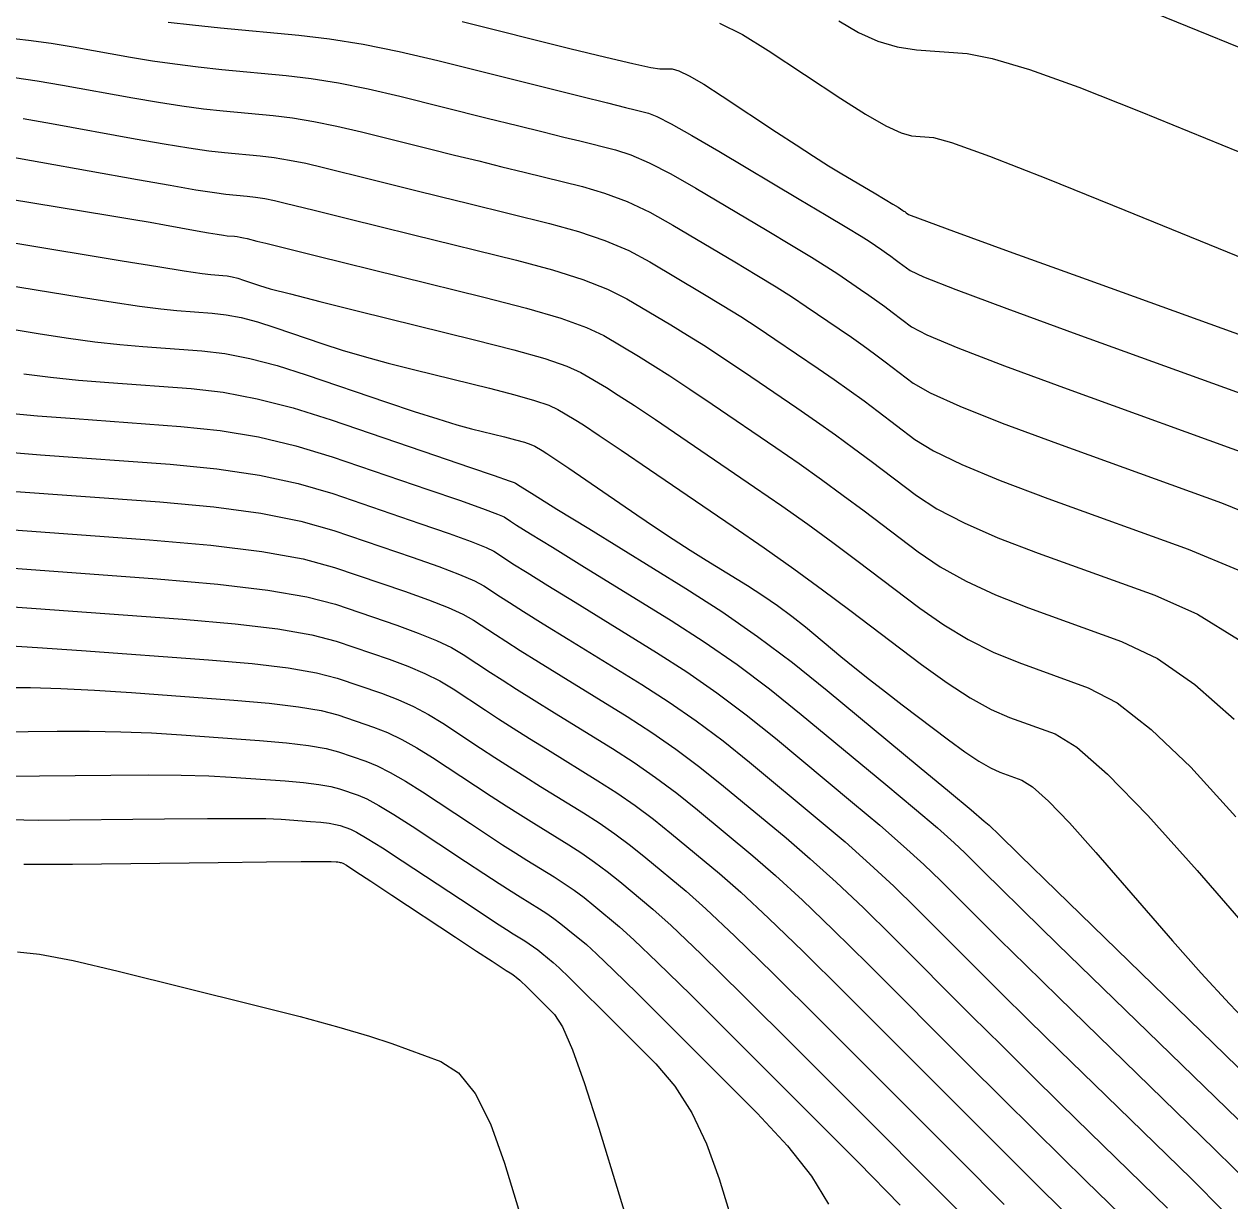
# Model space of a CAD drawing. Extents: x 2082232 to 2083549, y 592624 to 593832.
# Drawn here: x 2082355.69 to 2082389.68, y 592960.57 to 592993.74 of the extents above; entities that cross this region are included whole.
import ezdxf

# ---------------------------------------------------------------- set-up
doc = ezdxf.new("R2010")
doc.units = 0
doc.layers.add('DT_X_Contour_Major', color=7, linetype='Continuous')
doc.layers.add('DT_X_Contour_Minor', color=7, linetype='Continuous')

msp = doc.modelspace()

# ---------------------------------------------------------------- linework, layer by layer
at = {"layer": 'DT_X_Contour_Major'}
for points in [[(2082375.291, 592993.764), (2082375.94, 592993.444), (2082376.668, 592992.998), (2082378.712, 592991.644), (2082379.411, 592991.197), (2082379.977, 592990.873), (2082380.409, 592990.672), (2082380.708, 592990.593), (2082381.324, 592990.547), (2082381.835, 592990.406), (2082382.905, 592990.018), (2082384.533, 592989.382), (2082386.72, 592988.499), (2082393.297, 592985.815)], [(2082355.667, 592991.075), (2082356.469, 592990.934), (2082358.823, 592990.51), (2082359.643, 592990.366), (2082360.336, 592990.253), (2082360.902, 592990.171), (2082361.342, 592990.12), (2082362.347, 592990.026), (2082362.741, 592989.979), (2082363.169, 592989.908), (2082363.631, 592989.815), (2082364.128, 592989.699), (2082365.497, 592989.358), (2082366.053, 592989.22), (2082366.694, 592989.061), (2082367.42, 592988.882), (2082368.23, 592988.682), (2082370.504, 592988.122), (2082371.321, 592987.896), (2082372.064, 592987.64), (2082372.733, 592987.354), (2082373.33, 592987.037), (2082374.822, 592986.15), (2082375.369, 592985.821), (2082375.89, 592985.496), (2082376.385, 592985.177), (2082376.854, 592984.863), (2082378.072, 592984.033), (2082378.52, 592983.724), (2082378.951, 592983.418), (2082379.365, 592983.117), (2082379.763, 592982.82), (2082380.8, 592982.034), (2082381.326, 592981.709), (2082382.126, 592981.323), (2082383.199, 592980.878), (2082384.546, 592980.372), (2082388.502, 592978.942), (2082389.904, 592978.353)], [(2082353.944, 592985.375), (2082356.143, 592985.013), (2082356.942, 592984.889), (2082357.691, 592984.787), (2082358.39, 592984.708), (2082359.038, 592984.651), (2082360.7, 592984.529), (2082361.351, 592984.452), (2082362.058, 592984.315), (2082362.822, 592984.117), (2082363.642, 592983.858), (2082365.904, 592983.086), (2082366.69, 592982.822), (2082367.351, 592982.609), (2082367.888, 592982.446), (2082368.3, 592982.335), (2082369.232, 592982.105), (2082369.547, 592982.024), (2082369.795, 592981.953), (2082369.974, 592981.892), (2082370.085, 592981.841), (2082370.29, 592981.719), (2082370.425, 592981.633), (2082370.676, 592981.467), (2082371.042, 592981.22), (2082371.523, 592980.892), (2082372.962, 592979.911), (2082373.489, 592979.555), (2082373.99, 592979.223), (2082374.466, 592978.916), (2082374.917, 592978.634), (2082376.085, 592977.913), (2082376.516, 592977.637), (2082376.93, 592977.351), (2082377.329, 592977.055), (2082377.713, 592976.748), (2082378.715, 592975.917), (2082379.104, 592975.597), (2082379.522, 592975.263), (2082379.969, 592974.915), (2082380.444, 592974.551), (2082381.748, 592973.563), (2082382.205, 592973.228), (2082382.598, 592972.965), (2082382.926, 592972.773), (2082383.191, 592972.654), (2082383.811, 592972.43), (2082384.115, 592972.239), (2082384.564, 592971.837), (2082385.158, 592971.222), (2082385.896, 592970.394), (2082388.058, 592967.903), (2082388.865, 592966.991), (2082389.665, 592966.122), (2082390.458, 592965.296)], [(2082354.239, 592979.572), (2082359.224, 592979.205), (2082360.953, 592979.053), (2082362.398, 592978.873), (2082363.562, 592978.663), (2082364.443, 592978.425), (2082366.415, 592977.752), (2082367.092, 592977.512), (2082367.641, 592977.297), (2082368.063, 592977.106), (2082368.359, 592976.941), (2082368.977, 592976.533), (2082369.267, 592976.345), (2082369.673, 592976.088), (2082370.195, 592975.762), (2082370.834, 592975.367), (2082372.691, 592974.221), (2082373.383, 592973.776), (2082374.066, 592973.302), (2082374.74, 592972.798), (2082375.405, 592972.264), (2082377.167, 592970.801), (2082377.85, 592970.216), (2082378.578, 592969.558), (2082379.351, 592968.827), (2082380.168, 592968.022), (2082382.408, 592965.781), (2082383.246, 592964.946), (2082384.079, 592964.121), (2082384.907, 592963.306), (2082385.732, 592962.501), (2082387.923, 592960.37)], [(2082354.154, 592973.778), (2082356.621, 592973.807), (2082357.534, 592973.809), (2082358.423, 592973.793), (2082359.286, 592973.759), (2082360.125, 592973.707), (2082362.328, 592973.545), (2082363.087, 592973.48), (2082363.712, 592973.405), (2082364.202, 592973.32), (2082364.558, 592973.227), (2082365.328, 592972.964), (2082365.644, 592972.836), (2082366.015, 592972.648), (2082366.44, 592972.402), (2082366.921, 592972.096), (2082368.275, 592971.203), (2082368.755, 592970.887), (2082369.18, 592970.611), (2082369.55, 592970.375), (2082369.865, 592970.178), (2082370.631, 592969.705), (2082370.916, 592969.521), (2082371.198, 592969.326), (2082371.476, 592969.118), (2082371.751, 592968.898), (2082372.478, 592968.294), (2082372.882, 592967.93), (2082373.549, 592967.291), (2082374.48, 592966.377), (2082375.674, 592965.188), (2082379.209, 592961.65), (2082380.382, 592960.447)]]:
    msp.add_lwpolyline(points, dxfattribs=at)
at = {"layer": 'DT_X_Contour_Minor'}
for points in [[(2082387.574, 592994.049), (2082391.134, 592992.596), (2082392.392, 592992.114), (2082393.497, 592991.756), (2082394.449, 592991.522), (2082395.247, 592991.413), (2082397.172, 592991.288), (2082397.987, 592991.223), (2082398.99, 592991.125), (2082400.18, 592990.991), (2082401.557, 592990.823), (2082405.479, 592990.329), (2082406.8, 592990.168), (2082407.823, 592990.055)], [(2082359.75, 592993.795), (2082360.444, 592993.715), (2082361.228, 592993.636), (2082363.439, 592993.428), (2082364.305, 592993.324), (2082365.247, 592993.17), (2082366.264, 592992.965), (2082367.356, 592992.709), (2082371.375, 592991.708), (2082372.134, 592991.52), (2082372.647, 592991.392), (2082372.913, 592991.326), (2082373.293, 592991.233), (2082373.524, 592991.139), (2082373.931, 592990.928), (2082374.516, 592990.599), (2082375.277, 592990.154), (2082377.541, 592988.809), (2082378.301, 592988.356), (2082378.882, 592988.007), (2082379.284, 592987.761), (2082379.507, 592987.618), (2082379.864, 592987.375), (2082379.995, 592987.284), (2082380.121, 592987.195), (2082380.242, 592987.107), (2082380.359, 592987.02), (2082380.662, 592986.79), (2082381.041, 592986.613), (2082381.95, 592986.257), (2082383.389, 592985.72), (2082385.359, 592985.003), (2082391.316, 592982.85)], [(2082368.04, 592993.81), (2082371.077, 592993.054), (2082372.09, 592992.805), (2082372.85, 592992.627), (2082373.358, 592992.519), (2082373.614, 592992.482), (2082373.959, 592992.476), (2082374.144, 592992.426), (2082374.44, 592992.282), (2082374.849, 592992.042), (2082375.368, 592991.708), (2082376.903, 592990.692), (2082377.449, 592990.333), (2082377.938, 592990.018), (2082378.368, 592989.748), (2082378.74, 592989.522), (2082379.654, 592988.979), (2082379.957, 592988.799), (2082380.181, 592988.665), (2082380.326, 592988.577), (2082380.391, 592988.536), (2082380.461, 592988.489), (2082380.486, 592988.471), (2082380.511, 592988.454), (2082380.535, 592988.437), (2082380.557, 592988.42), (2082380.616, 592988.375), (2082380.946, 592988.248), (2082381.892, 592987.901), (2082383.453, 592987.334), (2082385.63, 592986.546), (2082392.255, 592984.152)], [(2082378.654, 592993.833), (2082379.209, 592993.505), (2082379.759, 592993.259), (2082380.304, 592993.095), (2082380.843, 592993.013), (2082382.273, 592992.906), (2082382.98, 592992.774), (2082384.028, 592992.458), (2082385.417, 592991.958), (2082387.147, 592991.274), (2082392.215, 592989.206)], [(2082355.161, 592993.359), (2082355.82, 592993.29), (2082356.459, 592993.204), (2082357.076, 592993.103), (2082358.696, 592992.811), (2082359.312, 592992.707), (2082359.945, 592992.615), (2082360.597, 592992.534), (2082361.266, 592992.464), (2082363.075, 592992.294), (2082363.784, 592992.209), (2082364.554, 592992.083), (2082365.386, 592991.915), (2082366.28, 592991.706), (2082368.745, 592991.092), (2082369.601, 592990.879), (2082370.321, 592990.7), (2082370.904, 592990.555), (2082371.352, 592990.445), (2082372.363, 592990.196), (2082372.789, 592990.058), (2082373.309, 592989.832), (2082373.922, 592989.517), (2082374.628, 592989.115), (2082376.635, 592987.923), (2082377.324, 592987.511), (2082377.885, 592987.17), (2082378.318, 592986.9), (2082378.623, 592986.7), (2082379.266, 592986.261), (2082379.503, 592986.097), (2082379.731, 592985.936), (2082379.95, 592985.777), (2082380.16, 592985.62), (2082380.708, 592985.204), (2082381.136, 592984.978), (2082382.009, 592984.612), (2082383.326, 592984.106), (2082385.088, 592983.459), (2082390.378, 592981.547)], [(2082355.424, 592992.235), (2082356.063, 592992.14), (2082356.773, 592992.018), (2082358.759, 592991.66), (2082359.477, 592991.536), (2082360.141, 592991.434), (2082360.75, 592991.352), (2082361.304, 592991.292), (2082362.711, 592991.16), (2082363.262, 592991.094), (2082363.862, 592990.996), (2082364.509, 592990.865), (2082365.204, 592990.702), (2082367.121, 592990.225), (2082367.827, 592990.049), (2082368.507, 592989.881), (2082369.162, 592989.719), (2082369.791, 592989.563), (2082371.434, 592989.159), (2082372.055, 592988.977), (2082372.686, 592988.736), (2082373.327, 592988.436), (2082373.979, 592988.076), (2082375.729, 592987.037), (2082376.346, 592986.666), (2082376.887, 592986.333), (2082377.351, 592986.038), (2082377.739, 592985.781), (2082378.669, 592985.147), (2082379.011, 592984.911), (2082379.341, 592984.677), (2082379.658, 592984.447), (2082379.961, 592984.22), (2082380.754, 592983.619), (2082381.231, 592983.344), (2082382.067, 592982.968), (2082383.262, 592982.492), (2082384.817, 592981.915), (2082389.44, 592980.245), (2082391.04, 592979.601)], [(2082355.272, 592990.011), (2082356.165, 592989.85), (2082358.887, 592989.359), (2082359.808, 592989.195), (2082360.531, 592989.072), (2082361.055, 592988.99), (2082361.38, 592988.948), (2082361.983, 592988.892), (2082362.219, 592988.863), (2082362.476, 592988.821), (2082362.754, 592988.765), (2082363.052, 592988.696), (2082363.873, 592988.491), (2082364.279, 592988.39), (2082364.88, 592988.242), (2082365.677, 592988.045), (2082366.669, 592987.8), (2082369.575, 592987.084), (2082370.586, 592986.815), (2082371.441, 592986.544), (2082372.139, 592986.272), (2082372.681, 592985.997), (2082373.916, 592985.264), (2082374.392, 592984.975), (2082374.893, 592984.659), (2082375.419, 592984.316), (2082375.97, 592983.945), (2082377.474, 592982.919), (2082378.028, 592982.537), (2082378.561, 592982.159), (2082379.073, 592981.787), (2082379.564, 592981.42), (2082380.846, 592980.448), (2082381.421, 592980.074), (2082382.184, 592979.679), (2082383.135, 592979.264), (2082384.275, 592978.828), (2082387.563, 592977.64), (2082388.768, 592977.105), (2082389.916, 592976.392)], [(2082355.251, 592988.816), (2082357.367, 592988.468), (2082358.105, 592988.347), (2082358.731, 592988.242), (2082359.245, 592988.154), (2082359.648, 592988.083), (2082360.573, 592987.916), (2082360.886, 592987.86), (2082361.131, 592987.818), (2082361.309, 592987.791), (2082361.418, 592987.776), (2082361.619, 592987.758), (2082361.698, 592987.748), (2082361.784, 592987.734), (2082361.876, 592987.715), (2082361.976, 592987.692), (2082362.25, 592987.624), (2082362.505, 592987.561), (2082363.067, 592987.422), (2082363.935, 592987.208), (2082368.646, 592986.047), (2082369.852, 592985.734), (2082370.819, 592985.448), (2082371.545, 592985.19), (2082372.032, 592984.958), (2082373.009, 592984.378), (2082373.414, 592984.13), (2082373.895, 592983.822), (2082374.452, 592983.454), (2082375.086, 592983.026), (2082376.877, 592981.805), (2082377.536, 592981.35), (2082378.171, 592980.9), (2082378.78, 592980.457), (2082379.365, 592980.02), (2082380.892, 592978.863), (2082381.516, 592978.439), (2082382.243, 592978.034), (2082383.072, 592977.65), (2082384.004, 592977.285), (2082386.625, 592976.337), (2082387.633, 592975.857), (2082388.688, 592975.126), (2082389.793, 592974.146)], [(2082355.458, 592987.563), (2082358.458, 592987.07), (2082359.458, 592986.908), (2082360.208, 592986.789), (2082360.708, 592986.714), (2082360.958, 592986.683), (2082361.29, 592986.658), (2082361.42, 592986.643), (2082361.561, 592986.615), (2082361.714, 592986.576), (2082361.878, 592986.524), (2082362.33, 592986.37), (2082362.632, 592986.281), (2082363.197, 592986.132), (2082364.027, 592985.921), (2082365.121, 592985.65), (2082368.391, 592984.844), (2082369.497, 592984.56), (2082370.365, 592984.311), (2082370.993, 592984.097), (2082371.383, 592983.919), (2082372.103, 592983.492), (2082372.437, 592983.285), (2082372.898, 592982.985), (2082373.486, 592982.593), (2082374.202, 592982.108), (2082376.28, 592980.691), (2082377.045, 592980.163), (2082377.781, 592979.641), (2082378.488, 592979.127), (2082379.167, 592978.62), (2082380.938, 592977.278), (2082381.611, 592976.804), (2082382.301, 592976.39), (2082383.008, 592976.036), (2082383.733, 592975.741), (2082385.687, 592975.035), (2082386.497, 592974.609), (2082387.46, 592973.861), (2082388.578, 592972.791), (2082389.849, 592971.399)], [(2082354.701, 592986.469), (2082357.3, 592986.042), (2082358.2, 592985.898), (2082358.95, 592985.788), (2082359.549, 592985.711), (2082359.998, 592985.667), (2082360.995, 592985.593), (2082361.385, 592985.548), (2082361.81, 592985.465), (2082362.268, 592985.346), (2082362.76, 592985.191), (2082364.117, 592984.728), (2082364.661, 592984.552), (2082365.274, 592984.37), (2082365.957, 592984.184), (2082366.71, 592983.992), (2082368.811, 592983.475), (2082369.522, 592983.292), (2082370.08, 592983.132), (2082370.484, 592982.995), (2082370.734, 592982.88), (2082371.197, 592982.605), (2082371.459, 592982.44), (2082371.9, 592982.148), (2082372.52, 592981.732), (2082373.317, 592981.19), (2082375.682, 592979.576), (2082376.553, 592978.976), (2082377.391, 592978.383), (2082378.196, 592977.798), (2082378.968, 592977.22), (2082380.984, 592975.692), (2082381.706, 592975.169), (2082382.36, 592974.745), (2082382.945, 592974.421), (2082383.462, 592974.197), (2082384.749, 592973.732), (2082385.361, 592973.361), (2082386.232, 592972.595), (2082387.363, 592971.436), (2082388.752, 592969.883), (2082392.803, 592965.215)], [(2082355.684, 592983.88), (2082356.433, 592983.787), (2082357.231, 592983.705), (2082358.078, 592983.635), (2082360.405, 592983.464), (2082361.305, 592983.361), (2082362.263, 592983.18), (2082363.278, 592982.921), (2082364.35, 592982.584), (2082367.285, 592981.582), (2082368.25, 592981.253), (2082368.942, 592981.015), (2082369.362, 592980.87), (2082369.509, 592980.816), (2082369.539, 592980.797), (2082369.677, 592980.711), (2082370.067, 592980.47), (2082370.711, 592980.072), (2082371.609, 592979.518), (2082374.339, 592977.833), (2082375.356, 592977.18), (2082376.36, 592976.482), (2082377.351, 592975.741), (2082378.329, 592974.957), (2082380.919, 592972.806), (2082381.77, 592972.099), (2082382.383, 592971.589), (2082382.756, 592971.278), (2082382.891, 592971.164), (2082382.93, 592971.125), (2082383.146, 592970.914), (2082383.767, 592970.31), (2082384.792, 592969.313), (2082390.569, 592963.696)], [(2082355.174, 592982.786), (2082356.072, 592982.702), (2082357.119, 592982.619), (2082360.11, 592982.399), (2082361.217, 592982.284), (2082362.297, 592982.103), (2082363.349, 592981.857), (2082364.374, 592981.545), (2082367.068, 592980.625), (2082367.96, 592980.318), (2082368.617, 592980.086), (2082369.037, 592979.929), (2082369.221, 592979.847), (2082369.398, 592979.731), (2082369.574, 592979.62), (2082369.969, 592979.374), (2082370.582, 592978.995), (2082371.415, 592978.48), (2082373.927, 592976.93), (2082374.863, 592976.329), (2082375.786, 592975.687), (2082376.698, 592975.006), (2082377.598, 592974.284), (2082379.981, 592972.305), (2082380.79, 592971.628), (2082381.432, 592971.081), (2082381.905, 592970.665), (2082382.21, 592970.379), (2082382.799, 592969.789), (2082383.171, 592969.422), (2082383.845, 592968.763), (2082384.821, 592967.811), (2082386.098, 592966.568), (2082389.908, 592962.864)], [(2082354.913, 592981.699), (2082356.159, 592981.603), (2082359.814, 592981.335), (2082361.129, 592981.207), (2082362.331, 592981.026), (2082363.42, 592980.792), (2082364.397, 592980.505), (2082366.85, 592979.667), (2082367.671, 592979.382), (2082368.291, 592979.156), (2082368.712, 592978.988), (2082368.934, 592978.879), (2082369.258, 592978.665), (2082369.472, 592978.528), (2082369.87, 592978.279), (2082370.453, 592977.917), (2082371.221, 592977.443), (2082373.515, 592976.027), (2082374.369, 592975.478), (2082375.213, 592974.892), (2082376.045, 592974.27), (2082376.867, 592973.61), (2082379.043, 592971.804), (2082379.81, 592971.157), (2082380.481, 592970.573), (2082381.054, 592970.052), (2082381.529, 592969.593), (2082382.669, 592968.453), (2082383.196, 592967.93), (2082383.923, 592967.215), (2082384.85, 592966.31), (2082385.976, 592965.213), (2082389.246, 592962.033), (2082390.35, 592960.938)], [(2082355.199, 592980.588), (2082359.519, 592980.27), (2082361.041, 592980.13), (2082362.365, 592979.95), (2082363.491, 592979.728), (2082364.42, 592979.465), (2082366.633, 592978.71), (2082367.381, 592978.447), (2082367.966, 592978.226), (2082368.388, 592978.047), (2082368.646, 592977.91), (2082369.117, 592977.599), (2082369.369, 592977.437), (2082369.772, 592977.184), (2082370.324, 592976.84), (2082371.027, 592976.405), (2082373.103, 592975.124), (2082373.876, 592974.627), (2082374.639, 592974.097), (2082375.393, 592973.534), (2082376.136, 592972.937), (2082378.105, 592971.302), (2082378.83, 592970.687), (2082379.529, 592970.066), (2082380.202, 592969.439), (2082380.849, 592968.808), (2082382.538, 592967.117), (2082383.221, 592966.438), (2082384.001, 592965.668), (2082384.878, 592964.808), (2082385.854, 592963.857), (2082388.585, 592961.201), (2082389.519, 592960.265)], [(2082354.489, 592978.467), (2082359.448, 592978.102), (2082361.156, 592977.955), (2082362.562, 592977.786), (2082363.665, 592977.597), (2082364.466, 592977.386), (2082366.198, 592976.794), (2082366.802, 592976.577), (2082367.316, 592976.367), (2082367.739, 592976.165), (2082368.071, 592975.972), (2082368.837, 592975.467), (2082369.165, 592975.253), (2082369.574, 592974.993), (2082370.066, 592974.685), (2082370.64, 592974.329), (2082372.279, 592973.318), (2082372.889, 592972.925), (2082373.492, 592972.506), (2082374.087, 592972.062), (2082374.674, 592971.591), (2082376.229, 592970.3), (2082376.87, 592969.745), (2082377.627, 592969.05), (2082378.499, 592968.214), (2082379.488, 592967.237), (2082382.277, 592964.445), (2082383.27, 592963.454), (2082384.157, 592962.573), (2082384.936, 592961.804), (2082385.609, 592961.146), (2082387.262, 592959.539)], [(2082354.458, 592977.38), (2082355.898, 592977.277), (2082360.168, 592976.963), (2082361.639, 592976.836), (2082362.849, 592976.691), (2082363.799, 592976.528), (2082364.489, 592976.346), (2082365.98, 592975.837), (2082366.512, 592975.641), (2082366.99, 592975.437), (2082367.414, 592975.225), (2082367.783, 592975.003), (2082368.696, 592974.401), (2082369.062, 592974.162), (2082369.476, 592973.897), (2082369.937, 592973.607), (2082370.446, 592973.291), (2082371.867, 592972.414), (2082372.396, 592972.074), (2082372.919, 592971.711), (2082373.434, 592971.326), (2082373.943, 592970.917), (2082375.291, 592969.798), (2082375.89, 592969.274), (2082376.676, 592968.542), (2082377.648, 592967.601), (2082378.807, 592966.452), (2082382.147, 592963.109), (2082383.295, 592961.962), (2082384.235, 592961.026), (2082384.965, 592960.302)], [(2082355.035, 592976.232), (2082356.068, 592976.173), (2082357.307, 592976.087), (2082360.888, 592975.824), (2082362.122, 592975.717), (2082363.137, 592975.596), (2082363.934, 592975.458), (2082364.512, 592975.306), (2082365.763, 592974.879), (2082366.223, 592974.706), (2082366.665, 592974.508), (2082367.089, 592974.284), (2082367.496, 592974.034), (2082368.556, 592973.335), (2082368.96, 592973.07), (2082369.377, 592972.802), (2082369.808, 592972.53), (2082370.252, 592972.253), (2082371.455, 592971.511), (2082371.903, 592971.223), (2082372.345, 592970.916), (2082372.782, 592970.59), (2082373.212, 592970.244), (2082374.353, 592969.297), (2082374.91, 592968.803), (2082375.725, 592968.034), (2082376.797, 592966.988), (2082378.127, 592965.666), (2082382.017, 592961.773), (2082383.32, 592960.469)], [(2082355.106, 592975.04), (2082355.872, 592975.037), (2082356.729, 592975.012), (2082357.677, 592974.966), (2082358.716, 592974.897), (2082361.608, 592974.684), (2082362.604, 592974.598), (2082363.424, 592974.5), (2082364.068, 592974.389), (2082364.535, 592974.266), (2082365.545, 592973.921), (2082365.933, 592973.771), (2082366.34, 592973.578), (2082366.765, 592973.343), (2082367.208, 592973.065), (2082368.415, 592972.269), (2082368.857, 592971.979), (2082369.279, 592971.707), (2082369.679, 592971.452), (2082370.059, 592971.216), (2082371.043, 592970.608), (2082371.41, 592970.372), (2082371.772, 592970.121), (2082372.129, 592969.854), (2082372.482, 592969.571), (2082373.415, 592968.795), (2082373.93, 592968.333), (2082374.773, 592967.526), (2082375.945, 592966.376), (2082377.446, 592964.881), (2082383.345, 592958.977)], [(2082355.122, 592972.539), (2082358.137, 592972.574), (2082359.197, 592972.58), (2082360.116, 592972.573), (2082360.895, 592972.552), (2082361.533, 592972.517), (2082363.048, 592972.406), (2082363.57, 592972.361), (2082363.999, 592972.309), (2082364.336, 592972.251), (2082364.581, 592972.187), (2082365.11, 592972.006), (2082365.354, 592971.9), (2082365.689, 592971.719), (2082366.116, 592971.461), (2082366.633, 592971.128), (2082368.134, 592970.137), (2082368.653, 592969.796), (2082369.081, 592969.516), (2082369.421, 592969.297), (2082369.671, 592969.14), (2082370.219, 592968.802), (2082370.423, 592968.671), (2082370.625, 592968.531), (2082370.824, 592968.382), (2082371.02, 592968.224), (2082371.54, 592967.793), (2082371.829, 592967.533), (2082372.306, 592967.076), (2082372.972, 592966.422), (2082373.826, 592965.571), (2082376.354, 592963.041), (2082377.21, 592962.124), (2082377.881, 592961.272), (2082378.369, 592960.483)], [(2082354.867, 592971.327), (2082356.09, 592971.3), (2082359.652, 592971.341), (2082360.859, 592971.352), (2082361.81, 592971.353), (2082362.504, 592971.345), (2082362.942, 592971.327), (2082363.768, 592971.266), (2082364.053, 592971.242), (2082364.287, 592971.214), (2082364.471, 592971.182), (2082364.604, 592971.147), (2082364.893, 592971.049), (2082365.065, 592970.965), (2082365.364, 592970.789), (2082365.791, 592970.52), (2082366.345, 592970.159), (2082367.994, 592969.071), (2082368.55, 592968.704), (2082368.983, 592968.42), (2082369.292, 592968.22), (2082369.477, 592968.102), (2082369.807, 592967.899), (2082369.93, 592967.82), (2082370.051, 592967.735), (2082370.171, 592967.646), (2082370.289, 592967.551), (2082370.602, 592967.291), (2082370.776, 592967.135), (2082371.063, 592966.86), (2082371.463, 592966.466), (2082371.977, 592965.955), (2082373.499, 592964.432), (2082374.038, 592963.801), (2082374.514, 592963.051), (2082374.929, 592962.18), (2082375.28, 592961.189), (2082376.134, 592958.388)], [(2082355.685, 592970.063), (2082357.058, 592970.061), (2082361.167, 592970.109), (2082362.521, 592970.124), (2082363.504, 592970.134), (2082364.114, 592970.138), (2082364.351, 592970.137), (2082364.488, 592970.127), (2082364.536, 592970.123), (2082364.575, 592970.118), (2082364.605, 592970.113), (2082364.627, 592970.107), (2082364.675, 592970.091), (2082364.775, 592970.03), (2082365.039, 592969.859), (2082365.466, 592969.579), (2082366.058, 592969.19), (2082367.853, 592968.005), (2082368.448, 592967.613), (2082368.884, 592967.325), (2082369.163, 592967.142), (2082369.284, 592967.064), (2082369.395, 592966.995), (2082369.437, 592966.969), (2082369.478, 592966.94), (2082369.518, 592966.91), (2082369.558, 592966.878), (2082369.664, 592966.79), (2082369.723, 592966.737), (2082369.82, 592966.644), (2082369.955, 592966.511), (2082370.129, 592966.338), (2082370.643, 592965.823), (2082370.866, 592965.478), (2082371.147, 592964.83), (2082371.488, 592963.877), (2082371.888, 592962.62), (2082373.034, 592958.865)], [(2082355.506, 592967.591), (2082356.126, 592967.528), (2082357.072, 592967.348), (2082358.341, 592967.05), (2082362.16, 592966.099), (2082363.478, 592965.764), (2082364.567, 592965.47), (2082365.427, 592965.218), (2082366.059, 592965.008), (2082367.439, 592964.503), (2082367.939, 592964.182), (2082368.405, 592963.596), (2082368.837, 592962.745), (2082369.235, 592961.63), (2082370.249, 592958.303)]]:
    msp.add_lwpolyline(points, dxfattribs=at)

doc.saveas('drawing.dxf')
